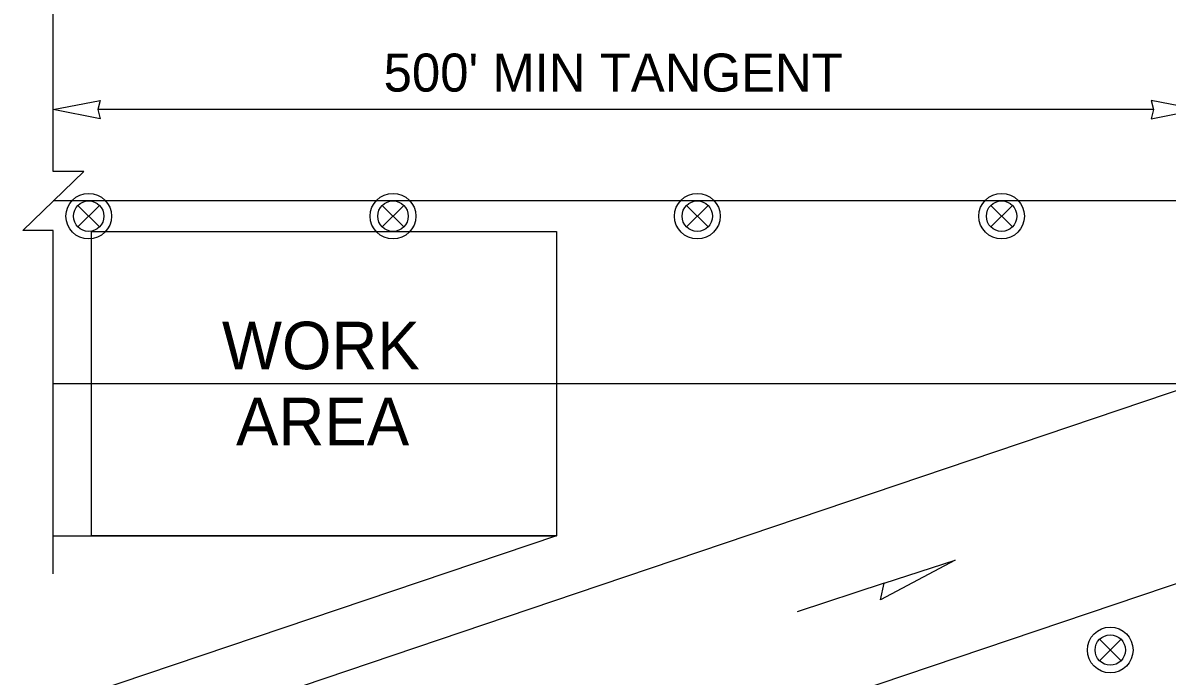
# Model space of a CAD drawing. Extents: x 99958 to 100136, y 99935 to 100013.
# Drawn here: x 100108.131 to 100110.537, y 99976.496 to 99977.869 of the extents above; entities that cross this region are included whole.
import ezdxf

# ---------------------------------------------------------------- set-up
doc = ezdxf.new("R2010")
doc.units = 0
for name, color, linetype in [('RD_ED_ShoulderPavedEdge', 7, 'Continuous'), ('RD_MK_LineEdgeYellow', 7, 'Continuous'), ('RD_MK_LineLane', 7, 'Continuous'), ('TR_WZ_TrafficSafetyDrum', 7, 'Continuous'), ('TR_WZ_WorkAreaLabel', 7, 'Continuous'), ('TR_WZ_WorkZoneDetails', 7, 'Continuous'), ('TR_WZ_WorkZoneTextCurrent', 7, 'Continuous')]:
    doc.layers.add(name, color=color, linetype=linetype)

msp = doc.modelspace()

# ---------------------------------------------------------------- linework, layer by layer
at = {"layer": 'RD_ED_ShoulderPavedEdge'}
for p, q in [((100108.195, 99976.7909), (100109.2533, 99976.7909)), ((100109.2533, 99976.7909), (100108.195, 99976.4338))]:
    msp.add_line(p, q, dxfattribs=at)
at = {"layer": 'RD_MK_LineEdgeYellow'}
for p, q in [((100108.195, 99977.1109), (100109.2533, 99977.1109)), ((100110.6655, 99976.7269), (100108.195, 99975.8927)), ((100109.2943, 99976.6692), (100108.195, 99976.298))]:
    msp.add_line(p, q, dxfattribs=at)
at = {"layer": 'RD_MK_LineLane'}
msp.add_lwpolyline([(100115.43, 99977.4949), (100108.195, 99977.4949)], dxfattribs=at)
at = {"layer": 'TR_WZ_TrafficSafetyDrum'}
for p, q in [((100108.2468, 99977.4855), (100108.292, 99977.4403)), ((100108.292, 99977.4855), (100108.2468, 99977.4403)), ((100108.8868, 99977.4855), (100108.932, 99977.4403)), ((100108.932, 99977.4855), (100108.8868, 99977.4403)), ((100109.5268, 99977.4855), (100109.572, 99977.4403)), ((100109.572, 99977.4855), (100109.5268, 99977.4403)), ((100110.1668, 99977.4855), (100110.212, 99977.4403)), ((100110.212, 99977.4855), (100110.1668, 99977.4403)), ((100110.3953, 99976.5731), (100110.4405, 99976.5278)), ((100110.4405, 99976.5731), (100110.3953, 99976.5278))]:
    msp.add_line(p, q, dxfattribs=at)
for centre, radius in [((100108.2694, 99977.4629), 0.048), ((100108.2694, 99977.4629), 0.048), ((100108.2694, 99977.4629), 0.032), ((100108.9094, 99977.4629), 0.048), ((100108.9094, 99977.4629), 0.048), ((100108.9094, 99977.4629), 0.032), ((100109.5494, 99977.4629), 0.048), ((100109.5494, 99977.4629), 0.048), ((100109.5494, 99977.4629), 0.032), ((100110.1894, 99977.4629), 0.048), ((100110.1894, 99977.4629), 0.048), ((100110.1894, 99977.4629), 0.032), ((100110.4179, 99976.5504), 0.048), ((100110.4179, 99976.5504), 0.048), ((100110.4179, 99976.5504), 0.032)]:
    msp.add_circle(centre, radius, dxfattribs=at)
at = {"layer": 'TR_WZ_WorkZoneDetails'}
for p, q in [((100110.5087, 99977.6869), (100108.2887, 99977.6869)), ((100109.2533, 99977.1109), (100110.6024, 99977.1109)), ((100110.6024, 99977.1109), (100109.2943, 99976.6692)), ((100109.9424, 99976.6908), (100109.7591, 99976.631))]:
    msp.add_line(p, q, dxfattribs=at)
msp.add_lwpolyline([(100108.195, 99976.7109), (100108.195, 99977.433), (100108.131, 99977.433), (100108.259, 99977.5569), (100108.195, 99977.5569), (100108.195, 99978.0869)], dxfattribs=at)
for points in [[(100108.195, 99977.6869), (100108.2933, 99977.7062), (100108.2887, 99977.6869), (100108.2933, 99977.6676)], [(100110.6024, 99977.6869), (100110.5041, 99977.7062), (100110.5087, 99977.6869), (100110.5041, 99977.6676)], [(100108.275, 99976.7909), (100108.275, 99977.4309), (100109.2533, 99977.4309), (100109.2533, 99976.7909)], [(100110.0919, 99976.7395), (100109.935, 99976.6559), (100109.9424, 99976.6908)]]:
    msp.add_lwpolyline(points, close=True, dxfattribs=at)

# ---------------------------------------------------------------- texts
at = {"layer": 'TR_WZ_WorkAreaLabel'}
for s, p in [('WORK', (100108.5496, 99977.1409)), ('AREA', (100108.5793, 99976.9809))]:
    msp.add_text(s, height=0.1, dxfattribs=at).set_placement(p)
at = {"layer": 'TR_WZ_WorkZoneTextCurrent'}
msp.add_text("500' MIN TANGENT", height=0.08, dxfattribs=at).set_placement((100108.8897, 99977.7249))

doc.saveas('drawing.dxf')
